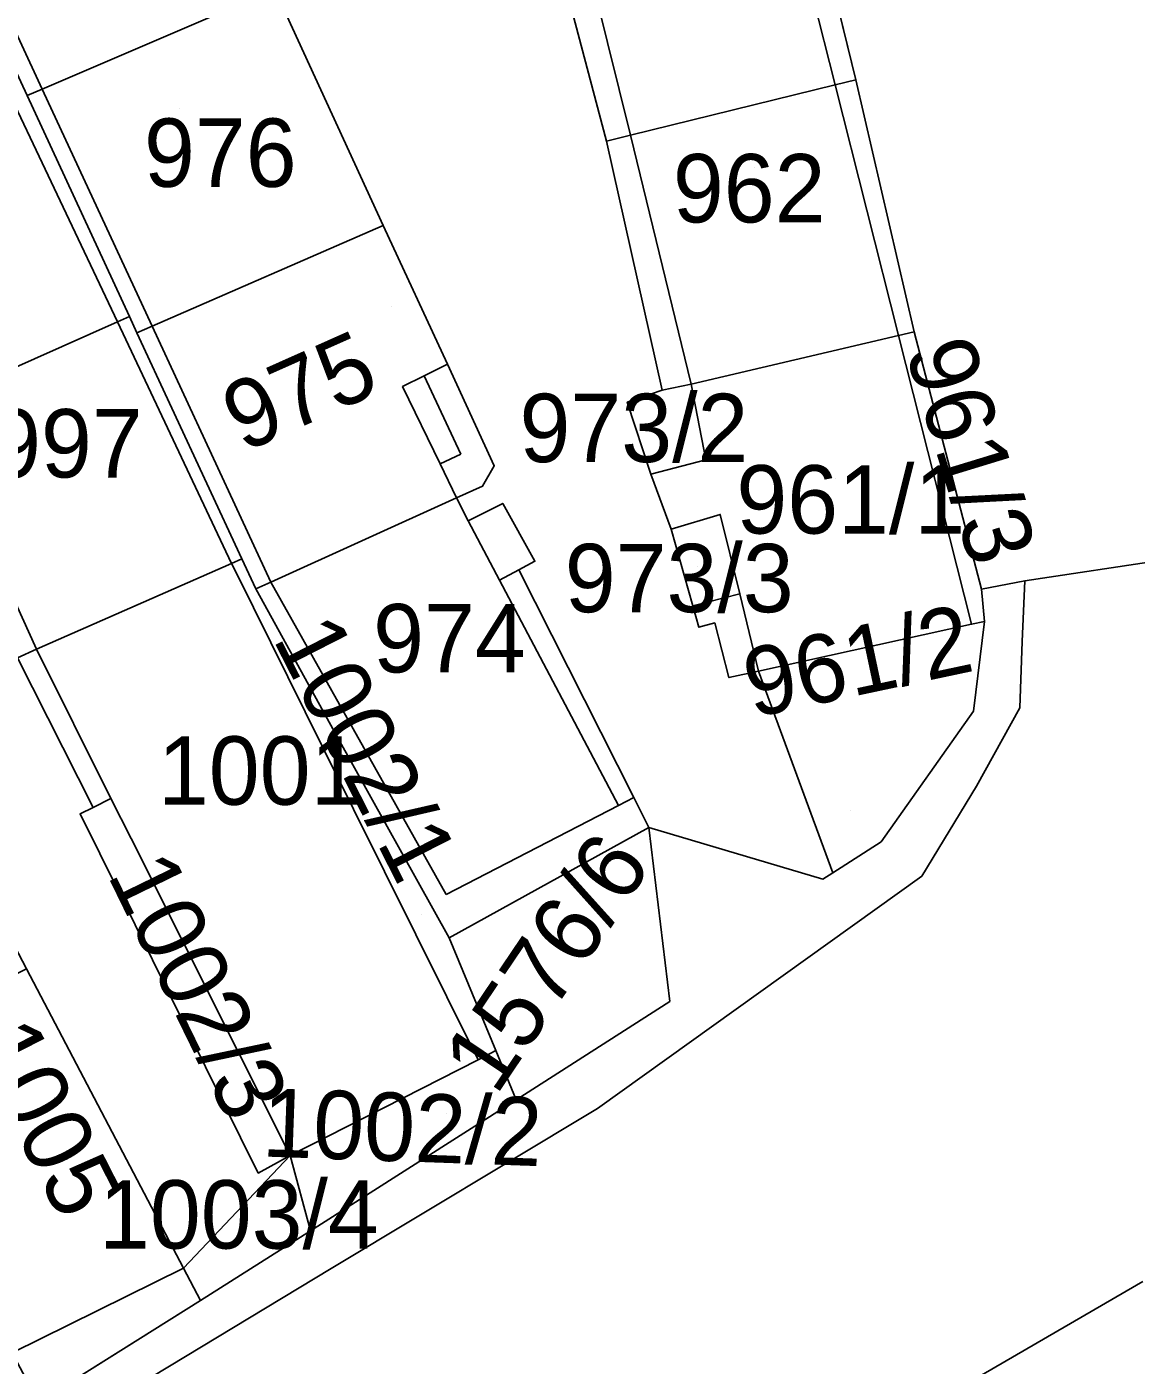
# Model space of a CAD drawing. Extents: x -263943 to -261149, y -1236934 to -1230686.
# Drawn here: x -262719.38 to -262686.94, y -1235405.91 to -1235366.77 of the extents above; entities that cross this region are included whole.
import ezdxf

# ---------------------------------------------------------------- set-up
doc = ezdxf.new("R2010")
doc.units = 0
for name, color, linetype in [('body_kn', 7, 'Continuous'), ('kladpar_druhypozemkov', 7, 'Continuous'), ('kladpar_hranice', 7, 'Continuous'), ('kladpar_parcelnecisla', 7, 'Continuous'), ('kladpar_plochy', 7, 'Continuous'), ('zappar_hrandruhpozemk', 7, 'Continuous')]:
    doc.layers.add(name, color=color, linetype=linetype)

msp = doc.modelspace()

# ---------------------------------------------------------------- linework, layer by layer
at = {"layer": 'body_kn'}
for p, q in [((-262695.74, -1235368.47), (-262695.74, -1235368.47)), ((-262695.74, -1235368.47), (-262695.74, -1235368.47)), ((-262695.14, -1235368.32), (-262695.14, -1235368.32)), ((-262719.37, -1235368.78), (-262719.37, -1235368.78)), ((-262718.93, -1235368.59), (-262718.93, -1235368.59)), ((-262718.93, -1235368.59), (-262718.93, -1235368.59)), ((-262701.73, -1235369.94), (-262701.73, -1235369.94)), ((-262701.73, -1235369.94), (-262701.73, -1235369.94)), ((-262702.43, -1235370.11), (-262702.43, -1235370.11)), ((-262702.43, -1235370.11), (-262702.43, -1235370.11)), ((-262708.96, -1235372.58), (-262708.96, -1235372.58)), ((-262708.96, -1235372.58), (-262708.96, -1235372.58)), ((-262716.73, -1235375.4), (-262716.73, -1235375.4)), ((-262716.73, -1235375.4), (-262716.73, -1235375.4)), ((-262716.38, -1235375.24), (-262716.38, -1235375.24)), ((-262716.38, -1235375.24), (-262716.38, -1235375.24)), ((-262715.71, -1235375.52), (-262715.71, -1235375.52)), ((-262715.71, -1235375.52), (-262715.71, -1235375.52)), ((-262716.16, -1235375.72), (-262716.16, -1235375.72)), ((-262693.89, -1235375.8), (-262693.89, -1235375.8)), ((-262693.89, -1235375.8), (-262693.89, -1235375.8)), ((-262693.43, -1235375.69), (-262693.43, -1235375.69)), ((-262693.43, -1235375.69), (-262693.43, -1235375.69)), ((-262707.08, -1235376.64), (-262707.08, -1235376.64)), ((-262707.76, -1235376.98), (-262707.76, -1235376.98)), ((-262707.76, -1235376.98), (-262707.76, -1235376.98)), ((-262708.39, -1235377.29), (-262708.39, -1235377.29)), ((-262700.8, -1235377.4), (-262700.8, -1235377.4)), ((-262699.95, -1235377.22), (-262699.95, -1235377.22)), ((-262699.95, -1235377.22), (-262699.95, -1235377.22)), ((-262701.82, -1235377.75), (-262701.82, -1235377.75)), ((-262701.82, -1235377.75), (-262701.82, -1235377.75)), ((-262706.69, -1235379.27), (-262706.69, -1235379.27)), ((-262699.52, -1235379.43), (-262699.52, -1235379.43)), ((-262707.29, -1235379.55), (-262707.29, -1235379.55)), ((-262705.71, -1235379.61), (-262705.71, -1235379.61)), ((-262701.13, -1235379.85), (-262701.13, -1235379.85)), ((-262706.05, -1235380.2), (-262706.05, -1235380.2)), ((-262706.05, -1235380.2), (-262706.05, -1235380.2)), ((-262706.81, -1235380.54), (-262706.81, -1235380.54)), ((-262706.81, -1235380.54), (-262706.81, -1235380.54)), ((-262705.46, -1235380.71), (-262705.46, -1235380.71)), ((-262699.1, -1235381.03), (-262699.1, -1235381.03)), ((-262706.47, -1235381.22), (-262706.47, -1235381.22)), ((-262700.54, -1235381.46), (-262700.54, -1235381.46)), ((-262713.39, -1235382.46), (-262713.39, -1235382.46)), ((-262713.39, -1235382.46), (-262713.39, -1235382.46)), ((-262713.09, -1235382.33), (-262713.09, -1235382.33)), ((-262713.09, -1235382.33), (-262713.09, -1235382.33)), ((-262704.52, -1235382.4), (-262704.52, -1235382.4)), ((-262704.52, -1235382.4), (-262704.52, -1235382.4)), ((-262713.25, -1235382.75), (-262713.25, -1235382.75)), ((-262705.56, -1235382.95), (-262705.56, -1235382.95)), ((-262704.99, -1235382.65), (-262704.99, -1235382.65)), ((-262704.99, -1235382.65), (-262704.99, -1235382.65)), ((-262690.19, -1235382.97), (-262690.19, -1235382.97)), ((-262690.19, -1235382.97), (-262690.19, -1235382.97)), ((-262712.68, -1235383.21), (-262712.68, -1235383.21)), ((-262712.24, -1235383.01), (-262712.24, -1235383.01)), ((-262712.24, -1235383.01), (-262712.24, -1235383.01)), ((-262698.53, -1235383.35), (-262698.53, -1235383.35)), ((-262698.53, -1235383.35), (-262698.53, -1235383.35)), ((-262691.46, -1235383.22), (-262691.46, -1235383.22)), ((-262699.9, -1235383.7), (-262699.9, -1235383.7)), ((-262691.37, -1235384.16), (-262691.37, -1235384.16)), ((-262699.73, -1235384.33), (-262699.73, -1235384.33)), ((-262699.26, -1235384.2), (-262699.26, -1235384.2)), ((-262691.75, -1235384.24), (-262691.75, -1235384.24)), ((-262690.27, -1235384.75), (-262690.27, -1235384.75)), ((-262719.1, -1235384.97), (-262719.1, -1235384.97)), ((-262719.1, -1235384.97), (-262719.1, -1235384.97)), ((-262697.98, -1235385.61), (-262697.98, -1235385.61)), ((-262698.85, -1235385.8), (-262698.85, -1235385.8)), ((-262698.85, -1235385.8), (-262698.85, -1235385.8)), ((-262691.7, -1235386.78), (-262691.7, -1235386.78)), ((-262690.34, -1235386.69), (-262690.34, -1235386.69)), ((-262710.27, -1235387.58), (-262710.27, -1235387.58)), ((-262710.74, -1235387.81), (-262710.74, -1235387.81)), ((-262691.61, -1235388.98), (-262691.61, -1235388.98)), ((-262717.44, -1235389.6), (-262717.44, -1235389.6)), ((-262717.44, -1235389.6), (-262717.44, -1235389.6)), ((-262716.92, -1235389.34), (-262716.92, -1235389.34)), ((-262702.08, -1235389.54), (-262702.08, -1235389.54)), ((-262701.63, -1235389.31), (-262701.63, -1235389.31)), ((-262717.82, -1235389.79), (-262717.82, -1235389.79)), ((-262701.19, -1235390.19), (-262701.19, -1235390.19)), ((-262716.33, -1235390.51), (-262716.33, -1235390.51)), ((-262694.4, -1235390.6), (-262694.4, -1235390.6)), ((-262694.4, -1235390.6), (-262694.4, -1235390.6)), ((-262717.24, -1235390.95), (-262717.24, -1235390.95)), ((-262695.81, -1235391.51), (-262695.81, -1235391.51)), ((-262693.21, -1235391.61), (-262693.21, -1235391.61)), ((-262696.1, -1235391.7), (-262696.1, -1235391.7)), ((-262707.12, -1235392.14), (-262707.12, -1235392.14)), ((-262707.03, -1235393.41), (-262707.03, -1235393.41)), ((-262700.58, -1235395.27), (-262700.58, -1235395.27)), ((-262706.18, -1235396.98), (-262706.18, -1235396.98)), ((-262705.66, -1235396.71), (-262705.66, -1235396.71)), ((-262705.66, -1235396.71), (-262705.66, -1235396.71)), ((-262705.07, -1235398.15), (-262705.07, -1235398.15)), ((-262702.69, -1235398.4), (-262702.69, -1235398.4)), ((-262711.68, -1235399.78), (-262711.68, -1235399.78)), ((-262711.68, -1235399.78), (-262711.68, -1235399.78)), ((-262712.61, -1235400.29), (-262712.61, -1235400.29)), ((-262711.08, -1235401.98), (-262711.08, -1235401.98)), ((-262714.8, -1235403.07), (-262714.8, -1235403.07)), ((-262714.8, -1235403.07), (-262714.8, -1235403.07)), ((-262710.48, -1235403.08), (-262710.48, -1235403.08)), ((-262714.3, -1235404.02), (-262714.3, -1235404.02))]:
    msp.add_line(p, q, dxfattribs=at)
at = {"layer": 'kladpar_druhypozemkov'}
for p, q in [((-262714.9, -1235369.15), (-262714.9, -1235369.15)), ((-262698.1, -1235370.89), (-262698.1, -1235370.89)), ((-262708.7, -1235374.95), (-262708.7, -1235374.95)), ((-262693.3, -1235376.55), (-262693.3, -1235376.55)), ((-262718.3, -1235378.15), (-262718.3, -1235378.15)), ((-262700.79, -1235378.33), (-262700.79, -1235378.33)), ((-262695.73, -1235379.98), (-262695.73, -1235379.98)), ((-262699.76, -1235382.56), (-262699.76, -1235382.56)), ((-262707.1, -1235383.65), (-262707.1, -1235383.65)), ((-262713.77, -1235387.72), (-262713.77, -1235387.72)), ((-262695.3, -1235389.69), (-262695.3, -1235389.69)), ((-262716.17, -1235391.99), (-262716.17, -1235391.99)), ((-262707.85, -1235392.73), (-262707.85, -1235392.73)), ((-262705.24, -1235394.33), (-262705.24, -1235394.33)), ((-262718.56, -1235398.08), (-262718.56, -1235398.08)), ((-262707.11, -1235398.55), (-262707.11, -1235398.55)), ((-262712.08, -1235401.53), (-262712.08, -1235401.53))]:
    msp.add_line(p, q, dxfattribs=at)
at = {"layer": 'kladpar_hranice'}
for points in [[(-262713.13, -1235366.11), (-262718.93, -1235368.59), (-262719.37, -1235368.78), (-262722.04, -1235363.03), (-262722.76, -1235361.49), (-262722.32, -1235361.3), (-262716.44, -1235358.71), (-262715.81, -1235358.44), (-262712.62, -1235365.89), (-262713.13, -1235366.11)], [(-262753.76, -1235425.77), (-262745.71, -1235422.2), (-262742.66, -1235420.75), (-262739.27, -1235419.31), (-262733.35, -1235415.91), (-262729.28, -1235413.44), (-262725.3, -1235410.9), (-262719.63, -1235407.33), (-262719.04, -1235406.99), (-262714.3, -1235404.02), (-262711.08, -1235401.98), (-262705.07, -1235398.15), (-262700.58, -1235395.27), (-262701.19, -1235390.19), (-262696.1, -1235391.7), (-262695.81, -1235391.51), (-262694.4, -1235390.6), (-262691.7, -1235386.78), (-262691.37, -1235384.16), (-262691.46, -1235383.22), (-262693.43, -1235375.69), (-262695.14, -1235368.32), (-262696.94, -1235360.96)], [(-262719.65, -1235385.22), (-262717.44, -1235389.6), (-262717.82, -1235389.79), (-262717.24, -1235390.95), (-262712.61, -1235400.29), (-262711.68, -1235399.78), (-262714.8, -1235403.07), (-262719.39, -1235394.32), (-262721.03, -1235391.2), (-262723, -1235387.43), (-262723.42, -1235386.44), (-262725.61, -1235381.34), (-262727.06, -1235377.96), (-262731.69, -1235367.17), (-262734.42, -1235360.79)], [(-262695.74, -1235368.47), (-262701.73, -1235369.94), (-262702.43, -1235370.11), (-262704.31, -1235363), (-262703.5, -1235362.78), (-262697.59, -1235361.14), (-262696.94, -1235360.96), (-262695.14, -1235368.32), (-262695.74, -1235368.47)], [(-262716.38, -1235375.24), (-262716.73, -1235375.4), (-262722.31, -1235377.88), (-262723.58, -1235378.45), (-262726.42, -1235372.2), (-262727.2, -1235370.49), (-262727.53, -1235370.58), (-262729.33, -1235366.51), (-262727.8, -1235365.75), (-262722.49, -1235363.24), (-262722.04, -1235363.03), (-262719.37, -1235368.78), (-262716.38, -1235375.24)], [(-262704.31, -1235363), (-262702.43, -1235370.11)], [(-262708.96, -1235372.58), (-262715.71, -1235375.52), (-262716.16, -1235375.72), (-262716.38, -1235375.24), (-262719.37, -1235368.78), (-262718.93, -1235368.59), (-262713.13, -1235366.11), (-262712.62, -1235365.89), (-262712.11, -1235365.72), (-262708.96, -1235372.58)], [(-262702.43, -1235370.11), (-262700.8, -1235377.4), (-262701.82, -1235377.75), (-262701.13, -1235379.85), (-262700.54, -1235381.46), (-262699.9, -1235383.7), (-262699.73, -1235384.33), (-262699.26, -1235384.2), (-262698.85, -1235385.8), (-262697.98, -1235385.61), (-262695.81, -1235391.51), (-262696.1, -1235391.7), (-262701.19, -1235390.19), (-262701.63, -1235389.31), (-262704.99, -1235382.65), (-262704.52, -1235382.4), (-262705.46, -1235380.71), (-262706.47, -1235381.22), (-262706.81, -1235380.54), (-262706.05, -1235380.2), (-262705.71, -1235379.61), (-262707.08, -1235376.64), (-262708.96, -1235372.58), (-262712.11, -1235365.72)], [(-262693.89, -1235375.8), (-262699.95, -1235377.22), (-262700.8, -1235377.4), (-262702.43, -1235370.11), (-262701.73, -1235369.94), (-262695.74, -1235368.47), (-262695.14, -1235368.32), (-262693.43, -1235375.69), (-262693.89, -1235375.8)], [(-262706.05, -1235380.2), (-262706.81, -1235380.54), (-262712.24, -1235383.01), (-262712.68, -1235383.21), (-262713.09, -1235382.33), (-262716.16, -1235375.72), (-262715.71, -1235375.52), (-262708.96, -1235372.58), (-262707.08, -1235376.64), (-262705.71, -1235379.61), (-262706.05, -1235380.2)], [(-262713.09, -1235382.33), (-262713.39, -1235382.46), (-262719.1, -1235384.97), (-262719.65, -1235385.22), (-262722.34, -1235379.89), (-262722.85, -1235380.06), (-262723.58, -1235378.45), (-262722.31, -1235377.88), (-262716.73, -1235375.4), (-262716.38, -1235375.24), (-262716.16, -1235375.72), (-262713.09, -1235382.33)], [(-262693.89, -1235375.8), (-262691.75, -1235384.24), (-262697.98, -1235385.61), (-262698.53, -1235383.35), (-262699.1, -1235381.03), (-262700.54, -1235381.46), (-262701.13, -1235379.85), (-262699.52, -1235379.43), (-262699.95, -1235377.22), (-262693.89, -1235375.8)], [(-262693.43, -1235375.69), (-262691.46, -1235383.22), (-262691.37, -1235384.16), (-262691.75, -1235384.24), (-262693.89, -1235375.8), (-262693.43, -1235375.69)], [(-262701.82, -1235377.75), (-262700.8, -1235377.4), (-262699.95, -1235377.22), (-262699.52, -1235379.43), (-262701.13, -1235379.85), (-262701.82, -1235377.75)], [(-262704.52, -1235382.4), (-262704.99, -1235382.65), (-262701.63, -1235389.31), (-262701.19, -1235390.19), (-262707.03, -1235393.41), (-262710.27, -1235387.58), (-262712.68, -1235383.21), (-262712.24, -1235383.01), (-262706.81, -1235380.54), (-262706.47, -1235381.22), (-262705.46, -1235380.71), (-262704.52, -1235382.4)], [(-262698.85, -1235385.8), (-262699.26, -1235384.2), (-262699.73, -1235384.33), (-262699.9, -1235383.7), (-262700.54, -1235381.46), (-262699.1, -1235381.03), (-262698.53, -1235383.35), (-262697.98, -1235385.61), (-262698.85, -1235385.8)], [(-262719.1, -1235384.97), (-262713.39, -1235382.46), (-262713.25, -1235382.75), (-262710.74, -1235387.81), (-262706.18, -1235396.98), (-262711.68, -1235399.78), (-262716.33, -1235390.51), (-262716.92, -1235389.34), (-262719.1, -1235384.97)], [(-262713.39, -1235382.46), (-262713.09, -1235382.33), (-262712.68, -1235383.21), (-262710.27, -1235387.58), (-262707.03, -1235393.41), (-262705.66, -1235396.71), (-262706.18, -1235396.98), (-262710.74, -1235387.81), (-262713.25, -1235382.75), (-262713.39, -1235382.46)], [(-262694.4, -1235390.6), (-262695.81, -1235391.51), (-262697.98, -1235385.61), (-262691.75, -1235384.24), (-262691.37, -1235384.16), (-262691.7, -1235386.78), (-262694.4, -1235390.6)], [(-262719.65, -1235385.22), (-262719.1, -1235384.97), (-262716.92, -1235389.34), (-262716.33, -1235390.51), (-262711.68, -1235399.78), (-262712.61, -1235400.29), (-262717.24, -1235390.95), (-262717.82, -1235389.79), (-262717.44, -1235389.6), (-262719.65, -1235385.22)], [(-262705.66, -1235396.71), (-262707.03, -1235393.41), (-262701.19, -1235390.19), (-262700.58, -1235395.27), (-262705.07, -1235398.15), (-262705.66, -1235396.71)], [(-262719.81, -1235405.55), (-262723.89, -1235396.61), (-262719.39, -1235394.32), (-262714.8, -1235403.07), (-262714.3, -1235404.02), (-262719.04, -1235406.99), (-262719.81, -1235405.55)], [(-262711.68, -1235399.78), (-262706.18, -1235396.98), (-262705.66, -1235396.71), (-262705.07, -1235398.15), (-262711.08, -1235401.98), (-262711.68, -1235399.78)], [(-262714.8, -1235403.07), (-262711.68, -1235399.78), (-262711.08, -1235401.98), (-262714.3, -1235404.02), (-262714.8, -1235403.07)]]:
    msp.add_lwpolyline(points, dxfattribs=at)
at = {"layer": 'kladpar_plochy'}
for p, q in [((-262695.14, -1235368.32), (-262696.94, -1235360.96)), ((-262693.43, -1235375.69), (-262695.14, -1235368.32)), ((-262691.46, -1235383.22), (-262693.43, -1235375.69)), ((-262691.37, -1235384.16), (-262691.46, -1235383.22)), ((-262691.7, -1235386.78), (-262691.37, -1235384.16)), ((-262694.4, -1235390.6), (-262691.7, -1235386.78)), ((-262700.58, -1235395.27), (-262701.19, -1235390.19)), ((-262701.19, -1235390.19), (-262696.1, -1235391.7)), ((-262695.81, -1235391.51), (-262694.4, -1235390.6)), ((-262696.1, -1235391.7), (-262695.81, -1235391.51)), ((-262705.07, -1235398.15), (-262700.58, -1235395.27)), ((-262711.08, -1235401.98), (-262705.07, -1235398.15)), ((-262714.3, -1235404.02), (-262711.08, -1235401.98)), ((-262719.04, -1235406.99), (-262714.3, -1235404.02))]:
    msp.add_line(p, q, dxfattribs=at)
for points in [[(-262713.13, -1235366.11), (-262718.93, -1235368.59), (-262719.37, -1235368.78), (-262722.04, -1235363.03), (-262722.76, -1235361.49), (-262722.32, -1235361.3), (-262716.44, -1235358.71), (-262715.81, -1235358.44), (-262712.62, -1235365.89)], [(-262695.74, -1235368.47), (-262701.73, -1235369.94), (-262702.43, -1235370.11), (-262704.31, -1235363), (-262703.5, -1235362.78), (-262697.59, -1235361.14), (-262696.94, -1235360.96), (-262695.14, -1235368.32)], [(-262716.38, -1235375.24), (-262716.73, -1235375.4), (-262722.31, -1235377.88), (-262723.58, -1235378.45), (-262726.42, -1235372.2), (-262727.2, -1235370.49), (-262727.53, -1235370.58), (-262729.33, -1235366.51), (-262727.8, -1235365.75), (-262722.49, -1235363.24), (-262722.04, -1235363.03), (-262719.37, -1235368.78)], [(-262708.96, -1235372.58), (-262715.71, -1235375.52), (-262716.16, -1235375.72), (-262716.38, -1235375.24), (-262719.37, -1235368.78), (-262718.93, -1235368.59), (-262713.13, -1235366.11), (-262712.62, -1235365.89), (-262712.11, -1235365.72)], [(-262693.89, -1235375.8), (-262699.95, -1235377.22), (-262700.8, -1235377.4), (-262702.43, -1235370.11), (-262701.73, -1235369.94), (-262695.74, -1235368.47), (-262695.14, -1235368.32), (-262693.43, -1235375.69)], [(-262706.05, -1235380.2), (-262706.81, -1235380.54), (-262712.24, -1235383.01), (-262712.68, -1235383.21), (-262713.09, -1235382.33), (-262716.16, -1235375.72), (-262715.71, -1235375.52), (-262708.96, -1235372.58), (-262707.08, -1235376.64), (-262705.71, -1235379.61)], [(-262713.09, -1235382.33), (-262713.39, -1235382.46), (-262719.1, -1235384.97), (-262719.65, -1235385.22), (-262722.34, -1235379.89), (-262722.85, -1235380.06), (-262723.58, -1235378.45), (-262722.31, -1235377.88), (-262716.73, -1235375.4), (-262716.38, -1235375.24), (-262716.16, -1235375.72)], [(-262693.89, -1235375.8), (-262691.75, -1235384.24), (-262697.98, -1235385.61), (-262698.53, -1235383.35), (-262699.1, -1235381.03), (-262700.54, -1235381.46), (-262701.13, -1235379.85), (-262699.52, -1235379.43), (-262699.95, -1235377.22)], [(-262693.43, -1235375.69), (-262691.46, -1235383.22), (-262691.37, -1235384.16), (-262691.75, -1235384.24), (-262693.89, -1235375.8)], [(-262701.82, -1235377.75), (-262700.8, -1235377.4), (-262699.95, -1235377.22), (-262699.52, -1235379.43), (-262701.13, -1235379.85)], [(-262704.52, -1235382.4), (-262704.99, -1235382.65), (-262701.63, -1235389.31), (-262701.19, -1235390.19), (-262707.03, -1235393.41), (-262710.27, -1235387.58), (-262712.68, -1235383.21), (-262712.24, -1235383.01), (-262706.81, -1235380.54), (-262706.47, -1235381.22), (-262705.46, -1235380.71)], [(-262698.85, -1235385.8), (-262699.26, -1235384.2), (-262699.73, -1235384.33), (-262699.9, -1235383.7), (-262700.54, -1235381.46), (-262699.1, -1235381.03), (-262698.53, -1235383.35), (-262697.98, -1235385.61)], [(-262719.1, -1235384.97), (-262713.39, -1235382.46), (-262713.25, -1235382.75), (-262710.74, -1235387.81), (-262706.18, -1235396.98), (-262711.68, -1235399.78), (-262716.33, -1235390.51), (-262716.92, -1235389.34)], [(-262713.39, -1235382.46), (-262713.09, -1235382.33), (-262712.68, -1235383.21), (-262710.27, -1235387.58), (-262707.03, -1235393.41), (-262705.66, -1235396.71), (-262706.18, -1235396.98), (-262710.74, -1235387.81), (-262713.25, -1235382.75)], [(-262694.4, -1235390.6), (-262695.81, -1235391.51), (-262697.98, -1235385.61), (-262691.75, -1235384.24), (-262691.37, -1235384.16), (-262691.7, -1235386.78)], [(-262719.65, -1235385.22), (-262719.1, -1235384.97), (-262716.92, -1235389.34), (-262716.33, -1235390.51), (-262711.68, -1235399.78), (-262712.61, -1235400.29), (-262717.24, -1235390.95), (-262717.82, -1235389.79), (-262717.44, -1235389.6)], [(-262705.66, -1235396.71), (-262707.03, -1235393.41), (-262701.19, -1235390.19), (-262700.58, -1235395.27), (-262705.07, -1235398.15)], [(-262719.81, -1235405.55), (-262723.89, -1235396.61), (-262719.39, -1235394.32), (-262714.8, -1235403.07), (-262714.3, -1235404.02), (-262719.04, -1235406.99)], [(-262711.68, -1235399.78), (-262706.18, -1235396.98), (-262705.66, -1235396.71), (-262705.07, -1235398.15), (-262711.08, -1235401.98)], [(-262714.8, -1235403.07), (-262711.68, -1235399.78), (-262711.08, -1235401.98), (-262714.3, -1235404.02)]]:
    msp.add_lwpolyline(points, close=True, dxfattribs=at)
for points in [[(-262729.33, -1235366.51), (-262727.53, -1235370.58), (-262727.2, -1235370.49), (-262726.42, -1235372.2), (-262723.58, -1235378.45), (-262722.85, -1235380.06), (-262722.34, -1235379.89), (-262719.65, -1235385.22), (-262717.44, -1235389.6), (-262717.82, -1235389.79), (-262717.24, -1235390.95), (-262712.61, -1235400.29), (-262711.68, -1235399.78), (-262714.8, -1235403.07), (-262719.39, -1235394.32), (-262721.03, -1235391.2), (-262723, -1235387.43), (-262723.42, -1235386.44), (-262725.61, -1235381.34), (-262727.06, -1235377.96), (-262731.69, -1235367.17), (-262734.42, -1235360.79)], [(-262704.31, -1235363), (-262702.43, -1235370.11), (-262700.8, -1235377.4), (-262701.82, -1235377.75), (-262701.13, -1235379.85), (-262700.54, -1235381.46), (-262699.9, -1235383.7), (-262699.73, -1235384.33), (-262699.26, -1235384.2), (-262698.85, -1235385.8), (-262697.98, -1235385.61), (-262695.81, -1235391.51), (-262696.1, -1235391.7), (-262701.19, -1235390.19), (-262701.63, -1235389.31), (-262704.99, -1235382.65), (-262704.52, -1235382.4), (-262705.46, -1235380.71), (-262706.47, -1235381.22), (-262706.81, -1235380.54), (-262706.05, -1235380.2), (-262705.71, -1235379.61), (-262707.08, -1235376.64), (-262708.96, -1235372.58), (-262712.11, -1235365.72)]]:
    msp.add_lwpolyline(points, dxfattribs=at)
at = {"layer": 'zappar_hrandruhpozemk'}
for p, q in [((-262722.32, -1235361.3), (-262718.93, -1235368.59)), ((-262697.59, -1235361.14), (-262695.74, -1235368.47)), ((-262701.73, -1235369.94), (-262703.5, -1235362.78)), ((-262722.49, -1235363.24), (-262716.73, -1235375.4)), ((-262695.74, -1235368.47), (-262693.89, -1235375.8)), ((-262718.93, -1235368.59), (-262715.71, -1235375.52)), ((-262699.95, -1235377.22), (-262701.73, -1235369.94)), ((-262716.73, -1235375.4), (-262713.39, -1235382.46)), ((-262715.71, -1235375.52), (-262712.24, -1235383.01)), ((-262707.76, -1235376.98), (-262706.69, -1235379.27)), ((-262719.1, -1235384.97), (-262722.31, -1235377.88)), ((-262706.69, -1235379.27), (-262707.29, -1235379.55)), ((-262690.19, -1235382.97), (-262681.62, -1235381.68)), ((-262704.99, -1235382.65), (-262705.56, -1235382.95)), ((-262712.24, -1235383.01), (-262707.12, -1235392.14)), ((-262698.53, -1235383.35), (-262699.9, -1235383.7)), ((-262717.44, -1235389.6), (-262716.92, -1235389.34)), ((-262707.12, -1235392.14), (-262702.08, -1235389.54)), ((-262702.08, -1235389.54), (-262701.63, -1235389.31)), ((-262719.81, -1235405.55), (-262714.8, -1235403.07))]:
    msp.add_line(p, q, dxfattribs=at)
for points in [[(-262706.81, -1235380.54), (-262707.29, -1235379.55), (-262708.39, -1235377.29), (-262707.76, -1235376.98), (-262707.08, -1235376.64)], [(-262702.08, -1235389.54), (-262705.56, -1235382.95), (-262706.47, -1235381.22)], [(-262737.41, -1235419.81), (-262732.92, -1235417.09), (-262722.85, -1235410.55), (-262710.48, -1235403.08), (-262702.69, -1235398.4), (-262693.21, -1235391.61), (-262691.61, -1235388.98), (-262690.34, -1235386.69), (-262690.27, -1235384.75), (-262690.19, -1235382.97), (-262691.46, -1235383.22)], [(-262686.74, -1235403.46), (-262715.86, -1235420.37), (-262741.68, -1235435.75), (-262772.15, -1235455.63), (-262791.2, -1235467.95), (-262809.56, -1235480.1)]]:
    msp.add_lwpolyline(points, dxfattribs=at)

# ---------------------------------------------------------------- texts
at = {"layer": 'kladpar_parcelnecisla'}
for s, p in [('976', (-262715.952, -1235371.45)), ('962', (-262700.486, -1235372.49)), ('973/2', (-262704.971, -1235379.5)), ('997', (-262720.452, -1235379.95)), ('961/1', (-262698.63, -1235381.59)), ('973/3', (-262703.647, -1235383.89)), ('974', (-262709.252, -1235385.65)), ('1001', (-262715.544, -1235389.52)), ('1003/4', (-262717.266, -1235402.5))]:
    msp.add_text(s, height=2, dxfattribs=at).set_placement(p)
for s, rotation, p in [('975', 24, (-262713.051, -1235379.232)), ('961/3', 287, (-262693.697, -1235376.244)), ('961/2', 12, (-262698.157, -1235386.981)), ('1002/1', 297, (-262712.199, -1235384.659)), ('1576/6', 56, (-262705.658, -1235398.057)), ('1002/3', 296, (-262717.036, -1235391.561)), ('1005', 297, (-262721.061, -1235396.463)), ('1002/2', 358, (-262712.519, -1235399.806))]:
    msp.add_text(s, height=2, rotation=rotation, dxfattribs=at).set_placement(p)

doc.saveas('drawing.dxf')
